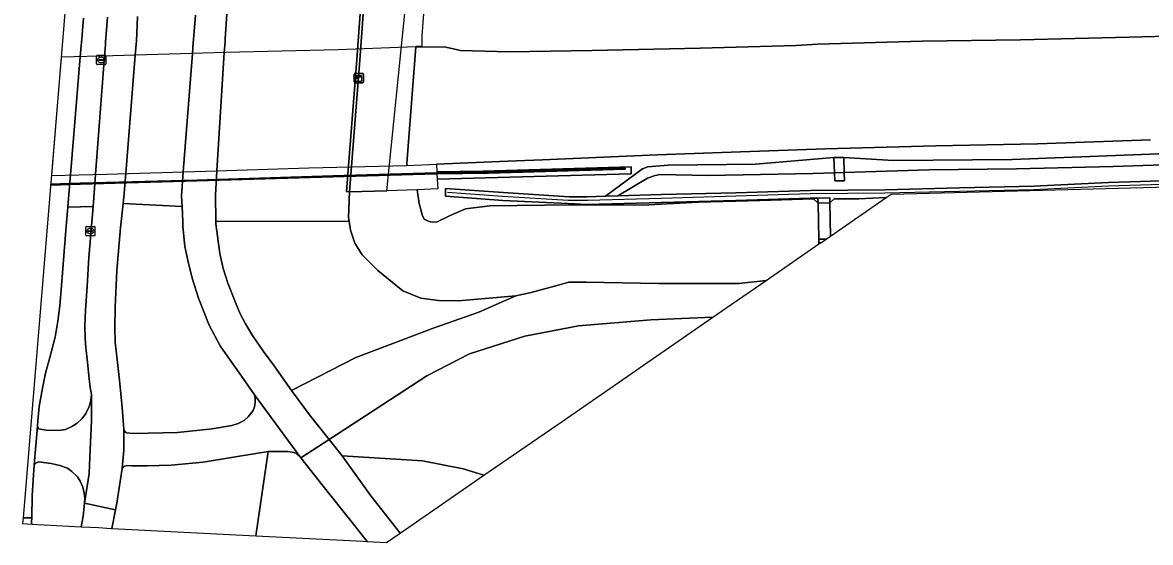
# Model space of a CAD drawing. Extents: x 160203 to 161530, y 379528 to 381797.
# Drawn here: x 160203.2 to 160324.9, y 379535.3 to 379591.3 of the extents above; entities that cross this region are included whole.
import ezdxf

# ---------------------------------------------------------------- set-up
doc = ezdxf.new("R2010")
doc.units = 0
for name, color, linetype in [('IMGEO_Berm_groen', 7, 'Continuous'), ('IMGEO_Berm_open', 7, 'Continuous'), ('IMGEO_Fietspad_gesloten', 7, 'Continuous'), ('IMGEO_Geluidsscherm', 7, 'Continuous'), ('IMGEO_Gemengd_bos', 7, 'Continuous'), ('IMGEO_Groenvoorziening', 7, 'Continuous'), ('IMGEO_Kast', 7, 'Continuous'), ('IMGEO_Kolk', 7, 'Continuous'), ('IMGEO_Loofbos', 7, 'Continuous'), ('IMGEO_Muur', 7, 'Continuous'), ('IMGEO_Rijbaan_autoweg', 7, 'Continuous'), ('IMGEO_Rijbaan_lokaal_onverhard', 7, 'Continuous'), ('IMGEO_Rijbaan_lokaal_open', 7, 'Continuous'), ('IMGEO_Rijbaan_regionaal_gesloten', 7, 'Continuous'), ('IMGEO_Terreindeel_gesloten', 7, 'Continuous'), ('IMGEO_Terreindeel_open', 7, 'Continuous'), ('IMGEO_Voetpad_op_trap', 7, 'Continuous')]:
    doc.layers.add(name, color=color, linetype=linetype)

msp = doc.modelspace()

# ---------------------------------------------------------------- linework, layer by layer
at = {"layer": 'IMGEO_Berm_groen'}
for points in [[(160246.52, 379593.67), (160246.26, 379589.85), (160246.23, 379588.73), (160245.6, 379588.73), (160245.59, 379588.67), (160246.23, 379588.69), (160248.82, 379588.66), (160250.42, 379588.29), (160255.63, 379588.15), (160264.61, 379588.3), (160276.29, 379588.52), (160286.64, 379588.83), (160288.93, 379588.96), (160300.23, 379589.28), (160310.85, 379589.44), (160322.56, 379589.73), (160335.18, 379590.04)], [(160324.87, 379578.65), (160312.66, 379578.24), (160301.7, 379578), (160289.81, 379577.69), (160279.61, 379577.32), (160271.62, 379577.02), (160259.28, 379576.51), (160255.54, 379576.35), (160247.82, 379576.02), (160247.87, 379575.19), (160252.86, 379575.29), (160268.82, 379575.73), (160268.82, 379574.98), (160247.91, 379574.41), (160247.97, 379573.36), (160245.73, 379573.27), (160245.95, 379571.79), (160246.31, 379570.47), (160246.53, 379570.05), (160247.17, 379569.81), (160247.82, 379569.79), (160249.22, 379570.45), (160250.96, 379571.22), (160253.59, 379571.54), (160259.49, 379571.62), (160262.08, 379571.63), (160267.26, 379571.66), (160270.05, 379571.62), (160276.06, 379571.92), (160282.76, 379572.1), (160288.52, 379572.29), (160289.01, 379571.82), (160288.98, 379572.38), (160288.15, 379572.37), (160280.13, 379572.12), (160272.1, 379571.9), (160264.06, 379571.69), (160262.04, 379571.79), (160254.97, 379572.12), (160248.81, 379572.57), (160248.8, 379573.42), (160255.03, 379572.99), (160262.14, 379572.52), (160264.04, 379572.51), (160266.07, 379572.57), (160270.06, 379575.53), (160270.64, 379575.75), (160272.82, 379575.92), (160282.23, 379576.02), (160290.71, 379576.74), (160291.76, 379576.76), (160297.14, 379576.44), (160309.93, 379576.53), (160328.54, 379577.24)], [(160331.62, 379576.14), (160320.83, 379575.79), (160310.39, 379575.53), (160300.96, 379575.43), (160294.13, 379575.2), (160291.83, 379575.13), (160291.85, 379574.25), (160290.8, 379574.23), (160290.78, 379575.09), (160288.42, 379575.02), (160277.15, 379574.8), (160271.91, 379574.9), (160271.42, 379574.82), (160270.58, 379574.51), (160267.41, 379572.61), (160272.09, 379572.75), (160280.12, 379572.95), (160288.18, 379573.19), (160296.22, 379573.27), (160304.25, 379573.48), (160312.28, 379573.67), (160320.32, 379574.04), (160328.35, 379574.31)]]:
    msp.add_lwpolyline(points, dxfattribs=at)
for points in [[(160291.83, 379575.13), (160294.13, 379575.2), (160300.96, 379575.43), (160310.39, 379575.53), (160320.83, 379575.79), (160331.62, 379576.14), (160343.01, 379576.43), (160354.5, 379576.76), (160365.68, 379577.14), (160373.11, 379577.08), (160373.93, 379576.88), (160374.19, 379576.67), (160374.13, 379575.5), (160374.52, 379575.51), (160374.47, 379577.33), (160374.13, 379577.67), (160373.27, 379577.84), (160363.35, 379578), (160346.8, 379577.7), (160328.54, 379577.24), (160309.93, 379576.53), (160297.14, 379576.44), (160291.76, 379576.76)], [(160267.41, 379572.61), (160270.58, 379574.51), (160271.42, 379574.82), (160271.91, 379574.9), (160277.15, 379574.8), (160288.42, 379575.02), (160290.78, 379575.09), (160290.71, 379576.74), (160282.23, 379576.02), (160272.82, 379575.92), (160270.64, 379575.75), (160270.06, 379575.53), (160266.07, 379572.57)], [(160289.09, 379567.43), (160289.09, 379567.55), (160289.08, 379567.95), (160289.01, 379571.82), (160288.52, 379572.29), (160282.76, 379572.1), (160276.06, 379571.92), (160270.05, 379571.62), (160267.26, 379571.66), (160262.08, 379571.63), (160259.49, 379571.62), (160253.59, 379571.54), (160250.96, 379571.22), (160249.22, 379570.45), (160247.82, 379569.79), (160247.17, 379569.81), (160246.53, 379570.05), (160246.31, 379570.47), (160245.95, 379571.79), (160245.73, 379573.27), (160242.46, 379573.15), (160238.45, 379573.06), (160238.33, 379570.28), (160238.39, 379569.89), (160238.56, 379568.9), (160239.03, 379567.53), (160239.8, 379566.24), (160241.49, 379564.56), (160244.21, 379562.37), (160246.12, 379561.57), (160248.06, 379561.33), (160250.19, 379561.31), (160256.38, 379561.83), (160258.03, 379562.2), (160261.35, 379563.09), (160262.11, 379563.3), (160263.96, 379563.32), (160271.77, 379563.15), (160280.43, 379563.17), (160283.38, 379563.49)], [(160210.32, 379553.21), (160210.17, 379554.7), (160209.98, 379556.28), (160209.93, 379557.24), (160209.89, 379558.6), (160209.96, 379560.3), (160210.12, 379562.88), (160210.32, 379565.98), (160210.64, 379569.79), (160210.77, 379571.48), (160208.04, 379571.39), (160207.91, 379569.79), (160207.76, 379567.99), (160207.38, 379562.96), (160207.17, 379560.77), (160206.97, 379559.11), (160206.69, 379557.38), (160206.12, 379555.19), (160205.63, 379553.51), (160205.3, 379551.88), (160204.94, 379549.89), (160204.8, 379548.35), (160204.76, 379547.79), (160204.9, 379547.51), (160205.7, 379547.37), (160207.05, 379547.33), (160207.79, 379547.43), (160208.54, 379547.77), (160209.05, 379548.1), (160209.58, 379548.63), (160209.98, 379549.15), (160210.35, 379549.92), (160210.52, 379550.57), (160210.59, 379551.19), (160210.47, 379551.96)], [(160223.3, 379558.66), (160222.16, 379561.59), (160221.48, 379563.74), (160221.02, 379565.5), (160220.69, 379567.16), (160220.47, 379569.34), (160220.45, 379569.83), (160220.37, 379571.45), (160214.02, 379571.79), (160213.81, 379569.81), (160213.74, 379569.19), (160213.34, 379564.58), (160213.16, 379560.61), (160213.11, 379558.34), (160213.15, 379556.83), (160213.64, 379552.76), (160213.93, 379549.8), (160214.06, 379547.89), (160214.1, 379547.45), (160214.22, 379547.19), (160214.37, 379547.06), (160215.15, 379546.98), (160219.89, 379547.09), (160223.62, 379547.49), (160225.75, 379547.85), (160226.42, 379548.08), (160227.07, 379548.41), (160227.5, 379548.79), (160228.04, 379549.48), (160228.19, 379549.86), (160228.26, 379550.39), (160228.28, 379550.79), (160228.18, 379551.16), (160226.72, 379553.3), (160225.3, 379555.25), (160224.48, 379556.45)], [(160290.33, 379568.28), (160296.36, 379572.44), (160293.39, 379572.28), (160290.72, 379572.3), (160290.27, 379571.87)]]:
    msp.add_lwpolyline(points, close=True, dxfattribs=at)
at = {"layer": 'IMGEO_Berm_open'}
for points in [[(160209.73, 379591.77), (160209.52, 379589.11), (160209.49, 379588.81), (160209.39, 379587.62), (160208.33, 379574.87), (160208.12, 379572.32), (160208.04, 379571.39), (160210.77, 379571.48), (160210.85, 379572.39), (160211.04, 379574.94), (160212.01, 379587.69), (160212.1, 379588.88), (160212.12, 379589.18), (160212.32, 379591.88)], [(160215.58, 379591.95), (160215.45, 379589.28), (160215.42, 379588.97), (160215.33, 379587.79), (160214.29, 379575.03), (160214.08, 379572.46), (160214.02, 379571.79), (160220.37, 379571.45), (160220.32, 379572.6), (160220.5, 379575.21), (160221.5, 379587.96), (160221.59, 379589.14), (160221.62, 379589.46), (160221.82, 379592.09)]]:
    msp.add_lwpolyline(points, dxfattribs=at)
at = {"layer": 'IMGEO_Fietspad_gesloten'}
for points in [[(160221.82, 379592.09), (160221.62, 379589.46), (160221.59, 379589.14), (160221.5, 379587.96), (160220.5, 379575.21), (160220.32, 379572.6), (160220.37, 379571.45), (160220.45, 379569.83), (160220.47, 379569.34), (160220.69, 379567.16), (160221.02, 379565.5), (160221.48, 379563.74), (160222.16, 379561.59), (160223.3, 379558.66), (160224.48, 379556.45), (160225.3, 379555.25), (160226.72, 379553.3), (160228.18, 379551.16), (160233.2, 379544.36), (160236.25, 379546.34), (160234.24, 379548.87), (160232.19, 379551.64), (160230.31, 379554.28), (160229.15, 379555.82), (160227.97, 379557.56), (160227.22, 379558.83), (160226.65, 379559.88), (160226.14, 379561.13), (160225.3, 379563.19), (160224.81, 379564.8), (160224.45, 379566.4), (160224.02, 379569.6), (160224.02, 379569.84), (160223.98, 379572.68), (160224.14, 379575.31), (160224.93, 379588.06), (160225.01, 379589.23), (160225.03, 379589.56), (160225.19, 379592.19)], [(160243.9, 379536.25), (160240.73, 379540.27), (160237.64, 379544.59), (160236.25, 379546.34), (160233.2, 379544.36), (160235.73, 379541.14), (160238.59, 379537.58), (160240.36, 379535.36)], [(160240.36, 379535.36), (160242.45, 379535.25), (160243.81, 379536.19), (160243.9, 379536.25)]]:
    msp.add_lwpolyline(points, dxfattribs=at)
for points in [[(160210.61, 379548.37), (160210.59, 379551.19), (160210.52, 379550.57), (160210.35, 379549.92), (160209.98, 379549.15), (160209.58, 379548.63), (160209.05, 379548.1), (160208.54, 379547.77), (160207.79, 379547.43), (160207.05, 379547.33), (160205.7, 379547.37), (160204.9, 379547.51), (160204.76, 379547.79), (160204.4, 379543.61), (160204.53, 379543.77), (160204.88, 379543.94), (160206.26, 379543.77), (160207.2, 379543.56), (160208, 379543.25), (160208.47, 379542.91), (160209.09, 379542.34), (160209.39, 379541.85), (160209.68, 379541.22), (160209.82, 379540.57), (160209.88, 379540.03), (160209.85, 379539.48), (160210.34, 379542.68), (160210.46, 379545.26)], [(160228.18, 379551.16), (160228.28, 379550.79), (160228.26, 379550.39), (160228.19, 379549.86), (160228.04, 379549.48), (160227.5, 379548.79), (160227.07, 379548.41), (160226.42, 379548.08), (160225.75, 379547.85), (160223.62, 379547.49), (160219.89, 379547.09), (160215.15, 379546.98), (160214.37, 379547.06), (160214.22, 379547.19), (160214.1, 379547.45), (160214.08, 379545.21), (160213.92, 379543.23), (160214.08, 379543.42), (160214.41, 379543.54), (160214.96, 379543.51), (160216.61, 379543.52), (160219.21, 379543.58), (160222.64, 379543.9), (160226.36, 379544.51), (160229.66, 379545.07), (160231.75, 379545.04), (160232.27, 379545), (160232.65, 379544.86), (160233.2, 379544.36)]]:
    msp.add_lwpolyline(points, close=True, dxfattribs=at)
msp.add_arc((160265.09, 379551.1), 25.88, 215.0223, 215.0227, dxfattribs=at)
at = {"layer": 'IMGEO_Geluidsscherm'}
for points in [[(160247.89, 379575.03), (160253.43, 379575.11), (160268.18, 379575.55)], [(160384.7, 379575.47), (160376.63, 379575.18), (160368.6, 379574.97), (160360.49, 379574.79), (160352.43, 379574.56), (160344.44, 379574.42), (160336.36, 379574.17), (160328.38, 379573.91), (160320.33, 379573.66), (160312.29, 379573.26), (160304.24, 379573.08), (160296.19, 379572.91), (160288.15, 379572.82), (160280.14, 379572.57), (160272.08, 379572.32), (160264.11, 379572.1), (160262.03, 379572.12), (160254.94, 379572.54), (160249.01, 379572.97)], [(160206.18, 379573.83), (160247.76, 379575.03)]]:
    msp.add_lwpolyline(points, dxfattribs=at)
at = {"layer": 'IMGEO_Gemengd_bos'}
for points in [[(160252.94, 379542.49), (160250.71, 379543.19), (160246.33, 379544.04), (160237.64, 379544.59), (160240.73, 379540.27), (160243.9, 379536.25)], [(160243.9, 379536.25), (160252.94, 379542.49)]]:
    msp.add_lwpolyline(points, dxfattribs=at)
msp.add_arc((160265.09, 379551.1), 25.88, 215.0223, 215.0227, dxfattribs=at)
at = {"layer": 'IMGEO_Groenvoorziening'}
for points in [[(160225.19, 379592.19), (160225.03, 379589.56), (160225.01, 379589.23), (160224.93, 379588.06), (160224.14, 379575.31), (160223.98, 379572.68), (160224.02, 379569.84), (160238.39, 379569.89), (160238.33, 379570.28), (160238.45, 379573.06), (160238.12, 379573.07), (160239.22, 379587.33), (160240.39, 379603.16)], [(160277.65, 379559.53), (160270.97, 379559.24), (160263.15, 379558.59), (160257.37, 379557.5), (160251.38, 379555.59), (160246.78, 379553.2), (160236.25, 379546.34), (160237.64, 379544.59), (160246.33, 379544.04), (160250.71, 379543.19), (160252.94, 379542.49), (160261.37, 379548.3), (160277.65, 379559.53)], [(160212.78, 379536.77), (160228.32, 379535.98), (160229.66, 379545.07), (160226.36, 379544.51), (160222.64, 379543.9), (160219.21, 379543.58), (160216.61, 379543.52), (160214.96, 379543.51), (160214.41, 379543.54), (160214.08, 379543.42), (160213.92, 379543.23), (160213.35, 379539.47), (160213.2, 379538.76), (160212.78, 379536.77)], [(160204.15, 379537.23), (160204.18, 379537.23), (160209.48, 379536.95), (160209.7, 379538.08), (160209.85, 379539.48), (160209.88, 379540.03), (160209.82, 379540.57), (160209.68, 379541.22), (160209.39, 379541.85), (160209.09, 379542.34), (160208.47, 379542.91), (160208, 379543.25), (160207.2, 379543.56), (160206.26, 379543.77), (160204.88, 379543.94), (160204.53, 379543.77), (160204.4, 379543.61), (160204.2, 379540.31), (160204.15, 379537.89), (160204.14, 379537.45), (160204.15, 379537.23)]]:
    msp.add_lwpolyline(points, dxfattribs=at)
msp.add_lwpolyline([(160244.21, 379562.37), (160241.49, 379564.56), (160239.8, 379566.24), (160239.03, 379567.53), (160238.56, 379568.9), (160238.39, 379569.89), (160224.02, 379569.84), (160224.02, 379569.6), (160224.45, 379566.4), (160224.81, 379564.8), (160225.3, 379563.19), (160226.14, 379561.13), (160226.65, 379559.88), (160227.22, 379558.83), (160227.97, 379557.56), (160229.15, 379555.82), (160230.31, 379554.28), (160232.19, 379551.64), (160239.13, 379555.2), (160247.59, 379558.38), (160252.41, 379560.06), (160256.38, 379561.83), (160250.19, 379561.31), (160248.06, 379561.33), (160246.12, 379561.57)], close=True, dxfattribs=at)
msp.add_arc((160178.76, 379535.93), 25.43, 2.934, 2.9349, dxfattribs=at)
at = {"layer": 'IMGEO_Kast'}
for p, q in [((160238.94, 379584.89), (160238.94, 379585.73)), ((160238.94, 379585.73), (160238.94, 379584.89)), ((160239.02, 379585.81), (160239.86, 379585.81)), ((160239.86, 379585.81), (160239.02, 379585.81)), ((160239.87, 379584.81), (160239.03, 379584.81)), ((160239.03, 379584.81), (160239.87, 379584.81)), ((160239.94, 379585.74), (160239.94, 379584.9)), ((160239.94, 379584.9), (160239.94, 379585.74))]:
    msp.add_line(p, q, dxfattribs=at)
for points in [[(160239.14, 379585.6), (160239.74, 379585.6), (160239.74, 379585.52), (160239.14, 379585.52), (160239.14, 379585.6)], [(160239.14, 379585.43), (160239.74, 379585.43), (160239.74, 379584.94), (160239.14, 379584.94), (160239.14, 379585.43)]]:
    msp.add_lwpolyline(points, dxfattribs=at)
msp.add_circle((160239.22, 379585.28), 0.0377, dxfattribs=at)
for centre, start, end in [((160239.02, 379585.74), 92.4484, 184.2845), ((160239.02, 379585.74), 92.4484, 184.2845), ((160239.02, 379584.89), 182.4484, 274.2845), ((160239.02, 379584.89), 182.4484, 274.2845), ((160239.87, 379585.74), 2.4484, 94.2845), ((160239.87, 379585.74), 2.4484, 94.2845), ((160239.87, 379584.89), 272.4484, 4.2845), ((160239.87, 379584.89), 272.4484, 4.2845)]:
    msp.add_arc(centre, 0.0779, start, end, dxfattribs=at)
at = {"layer": 'IMGEO_Kolk'}
for p, q in [((160211.16, 379586.84), (160211.16, 379587.69)), ((160211.23, 379587.77), (160212.08, 379587.77)), ((160211.41, 379587.26), (160211.41, 379587.27)), ((160211.46, 379587.31), (160211.86, 379587.31)), ((160211.64, 379587.55), (160211.67, 379587.55)), ((160211.9, 379587.27), (160211.9, 379587.26)), ((160212.16, 379587.69), (160212.16, 379586.84)), ((160212.08, 379586.77), (160211.23, 379586.77)), ((160211.85, 379587.22), (160211.45, 379587.22)), ((160211.67, 379586.99), (160211.64, 379586.99)), ((160209.98, 379568.39), (160209.98, 379569.24)), ((160210.06, 379569.32), (160210.91, 379569.32)), ((160210.47, 379569.1), (160210.49, 379569.1)), ((160210.98, 379569.24), (160210.98, 379568.39)), ((160210.91, 379568.32), (160210.06, 379568.32)), ((160210.24, 379568.81), (160210.24, 379568.82)), ((160210.28, 379568.86), (160210.68, 379568.86)), ((160210.68, 379568.77), (160210.28, 379568.77)), ((160210.49, 379568.54), (160210.47, 379568.54)), ((160210.72, 379568.82), (160210.72, 379568.81))]:
    msp.add_line(p, q, dxfattribs=at)
for points in [[(160211.16, 379586.84), (160211.16, 379587.69)], [(160211.23, 379587.77), (160212.08, 379587.77)], [(160212.16, 379587.69), (160212.16, 379586.84)], [(160212.08, 379586.77), (160211.23, 379586.77)], [(160209.98, 379568.39), (160209.98, 379569.24)], [(160210.06, 379569.32), (160210.91, 379569.32)], [(160210.98, 379569.24), (160210.98, 379568.39)], [(160210.91, 379568.32), (160210.06, 379568.32)]]:
    msp.add_lwpolyline(points, dxfattribs=at)
for centre, radius, start, end in [((160211.23, 379587.69), 0.0765, 91.552, 178.448), ((160211.23, 379587.69), 0.0765, 91.552, 178.448), ((160211.46, 379587.27), 0.0403, 85.8775, 175.7526), ((160211.45, 379587.26), 0.0366, 178.938, 274.7102), ((160211.86, 379587.27), 0.043, 264.8664, 352.4533), ((160211.86, 379587.27), 0.0386, 1.7309, 96.639), ((160212.08, 379587.69), 0.0765, 1.552, 88.448), ((160212.08, 379587.69), 0.0765, 1.552, 88.448), ((160211.23, 379586.84), 0.0765, 181.552, 268.448), ((160211.23, 379586.84), 0.0765, 181.552, 268.448), ((160212.08, 379586.84), 0.0765, 271.552, 358.448), ((160212.08, 379586.84), 0.0765, 271.552, 358.448), ((160210.06, 379569.24), 0.0765, 91.552, 178.448), ((160210.06, 379569.24), 0.0765, 91.552, 178.448), ((160210.91, 379569.24), 0.0765, 1.552, 88.448), ((160210.91, 379569.24), 0.0765, 1.552, 88.448), ((160210.06, 379568.39), 0.0765, 181.552, 268.448), ((160210.06, 379568.39), 0.0765, 181.552, 268.448), ((160210.28, 379568.82), 0.0403, 85.8775, 175.7526), ((160210.28, 379568.81), 0.0366, 178.938, 274.7102), ((160210.69, 379568.82), 0.0386, 1.7309, 96.639), ((160210.68, 379568.82), 0.043, 264.8664, 352.4533), ((160210.91, 379568.39), 0.0765, 271.552, 358.448), ((160210.91, 379568.39), 0.0765, 271.552, 358.448)]:
    msp.add_arc(centre, radius, start, end, dxfattribs=at)
for centre, major_axis, ratio, start_param, end_param in [((160211.64, 379587.27), (-0.387, 0.002), 0.722429, 4.712389, 7.853982), ((160211.67, 379587.27), (-0.39, 0.002), 0.717154, 1.570796, 4.712389), ((160210.47, 379568.82), (-0.387, 0.002), 0.722429, 4.712389, 7.853982), ((160210.49, 379568.82), (-0.39, 0.002), 0.717154, 1.570796, 4.712389)]:
    msp.add_ellipse(centre, major_axis=major_axis, ratio=ratio, start_param=start_param, end_param=end_param, dxfattribs=at)
at = {"layer": 'IMGEO_Loofbos'}
msp.add_lwpolyline([(160228.32, 379535.98), (160239.93, 379535.38), (160240.36, 379535.36), (160238.59, 379537.58), (160235.73, 379541.14), (160233.2, 379544.36), (160232.65, 379544.86), (160232.27, 379545), (160231.75, 379545.04), (160229.66, 379545.07), (160228.32, 379535.98)], dxfattribs=at)
at = {"layer": 'IMGEO_Muur'}
for points in [[(160206.18, 379573.78), (160209.37, 379573.88), (160221.97, 379574.22), (160236.65, 379574.67), (160247.78, 379574.98), (160247.78, 379575.08), (160236.65, 379574.77), (160221.97, 379574.32), (160209.37, 379573.98), (160206.19, 379573.88)], [(160268.2, 379575.5), (160268.2, 379575.6), (160253.43, 379575.16), (160247.88, 379575.08), (160247.88, 379574.98), (160253.43, 379575.06)]]:
    msp.add_lwpolyline(points, close=True, dxfattribs=at)
msp.add_lwpolyline([(160328.35, 379574.31), (160320.32, 379574.04), (160312.28, 379573.67), (160304.25, 379573.48), (160296.22, 379573.27), (160288.18, 379573.19), (160280.12, 379572.95), (160272.09, 379572.75), (160267.41, 379572.61), (160266.07, 379572.57), (160264.04, 379572.51), (160262.14, 379572.52), (160255.03, 379572.99), (160248.8, 379573.42), (160248.81, 379572.57), (160254.97, 379572.12), (160262.04, 379571.79), (160264.06, 379571.69), (160272.1, 379571.9), (160280.13, 379572.12), (160288.15, 379572.37), (160288.98, 379572.38), (160290.25, 379572.39), (160290.27, 379571.87), (160290.72, 379572.3), (160293.39, 379572.28), (160296.36, 379572.44), (160296.9, 379572.81), (160379.92, 379575)], dxfattribs=at)
at = {"layer": 'IMGEO_Rijbaan_autoweg'}
msp.add_lwpolyline([(160335.18, 379590.04), (160322.56, 379589.73), (160310.85, 379589.44), (160300.23, 379589.28), (160288.93, 379588.96), (160286.64, 379588.83), (160276.29, 379588.52), (160264.61, 379588.3), (160255.63, 379588.15), (160250.42, 379588.29), (160248.82, 379588.66), (160246.23, 379588.69), (160245.59, 379588.67), (160245.24, 379584.06), (160244.99, 379580.78), (160244.74, 379577.51), (160244.63, 379576.1), (160244.61, 379575.9), (160247.82, 379576.02), (160255.54, 379576.35), (160259.28, 379576.51), (160271.62, 379577.02), (160279.61, 379577.32), (160289.81, 379577.69), (160301.7, 379578), (160312.66, 379578.24), (160324.87, 379578.65)], dxfattribs=at)
msp.add_lwpolyline([(160206.27, 379574.81), (160212.21, 379574.97), (160222.94, 379575.28), (160234.05, 379575.62), (160244.61, 379575.9), (160244.63, 379576.1), (160244.74, 379577.51), (160244.99, 379580.78), (160245.24, 379584.06), (160245.59, 379588.67), (160237.2, 379588.37), (160225.06, 379588.06), (160212.92, 379587.72), (160207.32, 379587.56)], close=True, dxfattribs=at)
at = {"layer": 'IMGEO_Rijbaan_lokaal_onverhard'}
msp.add_lwpolyline([(160283.38, 379563.49), (160280.43, 379563.17), (160271.77, 379563.15), (160263.96, 379563.32), (160262.11, 379563.3), (160261.35, 379563.09), (160258.03, 379562.2), (160256.38, 379561.83), (160252.41, 379560.06), (160247.59, 379558.38), (160239.13, 379555.2), (160232.19, 379551.64), (160234.24, 379548.87), (160236.25, 379546.34), (160246.78, 379553.2), (160251.38, 379555.59), (160257.37, 379557.5), (160263.15, 379558.59), (160270.97, 379559.24), (160277.65, 379559.53), (160279.04, 379560.49)], close=True, dxfattribs=at)
at = {"layer": 'IMGEO_Rijbaan_lokaal_open'}
for points in [[(160209.48, 379536.95), (160211.36, 379536.85), (160212.74, 379536.77), (160212.78, 379536.77), (160213.2, 379538.76), (160209.85, 379539.48), (160209.7, 379538.08), (160209.48, 379536.95)], [(160203.22, 379537.91), (160203.17, 379537.29), (160204.15, 379537.23)], [(160204.15, 379537.23), (160204.14, 379537.45), (160204.15, 379537.89), (160203.22, 379537.91)]]:
    msp.add_lwpolyline(points, dxfattribs=at)
msp.add_arc((160178.76, 379535.93), 25.43, 2.934, 2.9349, dxfattribs=at)
at = {"layer": 'IMGEO_Rijbaan_regionaal_gesloten'}
for points in [[(160218.61, 379724.25), (160203.22, 379537.91), (160204.15, 379537.89), (160204.2, 379540.31), (160204.4, 379543.61), (160204.76, 379547.79), (160204.8, 379548.35), (160204.94, 379549.89), (160205.3, 379551.88), (160205.63, 379553.51), (160206.12, 379555.19), (160206.69, 379557.38), (160206.97, 379559.11), (160207.17, 379560.77), (160207.38, 379562.96), (160207.76, 379567.99), (160207.91, 379569.79), (160208.04, 379571.39), (160208.12, 379572.32), (160208.33, 379574.87), (160209.39, 379587.62), (160209.49, 379588.81), (160209.52, 379589.11), (160209.73, 379591.77)], [(160212.32, 379591.88), (160212.12, 379589.18), (160212.1, 379588.88), (160212.01, 379587.69), (160211.04, 379574.94), (160210.85, 379572.39), (160210.77, 379571.48), (160210.64, 379569.79), (160210.32, 379565.98), (160210.12, 379562.88), (160209.96, 379560.3), (160209.89, 379558.6), (160209.93, 379557.24), (160209.98, 379556.28), (160210.17, 379554.7), (160210.32, 379553.21), (160210.47, 379551.96), (160210.59, 379551.19), (160210.61, 379548.37), (160210.46, 379545.26), (160210.34, 379542.68), (160209.85, 379539.48), (160213.2, 379538.76), (160213.35, 379539.47), (160213.92, 379543.23), (160214.08, 379545.21), (160214.1, 379547.45), (160214.06, 379547.89), (160213.93, 379549.8), (160213.64, 379552.76), (160213.15, 379556.83), (160213.11, 379558.34), (160213.16, 379560.61), (160213.34, 379564.58), (160213.74, 379569.19), (160213.81, 379569.81), (160214.02, 379571.79), (160214.08, 379572.46), (160214.29, 379575.03), (160215.33, 379587.79), (160215.42, 379588.97), (160215.45, 379589.28), (160215.58, 379591.95)]]:
    msp.add_lwpolyline(points, dxfattribs=at)
at = {"layer": 'IMGEO_Terreindeel_gesloten'}
for points in [[(160243.98, 379651.2), (160242.19, 379627.23), (160240.39, 379603.16), (160239.22, 379587.33), (160238.12, 379573.07), (160238.45, 379573.06), (160239.55, 379587.25), (160240.71, 379603.15), (160242.5, 379627.17), (160244.24, 379650.82), (160244.22, 379651.23)], [(160247.91, 379574.41), (160268.82, 379574.98), (160268.82, 379575.73), (160252.86, 379575.29), (160247.87, 379575.19), (160247.88, 379575.03)], [(160247.88, 379574.98), (160247.88, 379575.08), (160253.43, 379575.16), (160268.2, 379575.6), (160268.2, 379575.5), (160253.43, 379575.06)], [(160291.83, 379575.13), (160290.78, 379575.09), (160290.8, 379574.23), (160291.85, 379574.25)], [(160290.25, 379572.39), (160288.98, 379572.38), (160289.01, 379571.82), (160290.27, 379571.87)], [(160289.28, 379567.56), (160289.87, 379567.96), (160289.13, 379567.96), (160289.08, 379567.95), (160289.09, 379567.55), (160289.14, 379567.55)]]:
    msp.add_lwpolyline(points, close=True, dxfattribs=at)
at = {"layer": 'IMGEO_Terreindeel_open'}
msp.add_lwpolyline([(160242.46, 379573.15), (160244.5, 379593.01), (160247.4, 379632.32), (160248.62, 379650.53), (160244.24, 379650.82), (160242.5, 379627.17), (160240.71, 379603.15), (160239.55, 379587.25), (160238.45, 379573.06)], close=True, dxfattribs=at)
at = {"layer": 'IMGEO_Voetpad_op_trap'}
for points in [[(160291.83, 379575.13), (160291.76, 379576.76), (160290.71, 379576.74), (160290.78, 379575.09)], [(160289.87, 379567.96), (160290.33, 379568.28), (160290.27, 379571.87), (160289.01, 379571.82), (160289.08, 379567.95), (160289.13, 379567.96)], [(160289.09, 379567.43), (160289.28, 379567.56), (160289.14, 379567.55), (160289.09, 379567.55)]]:
    msp.add_lwpolyline(points, close=True, dxfattribs=at)

doc.saveas('drawing.dxf')
